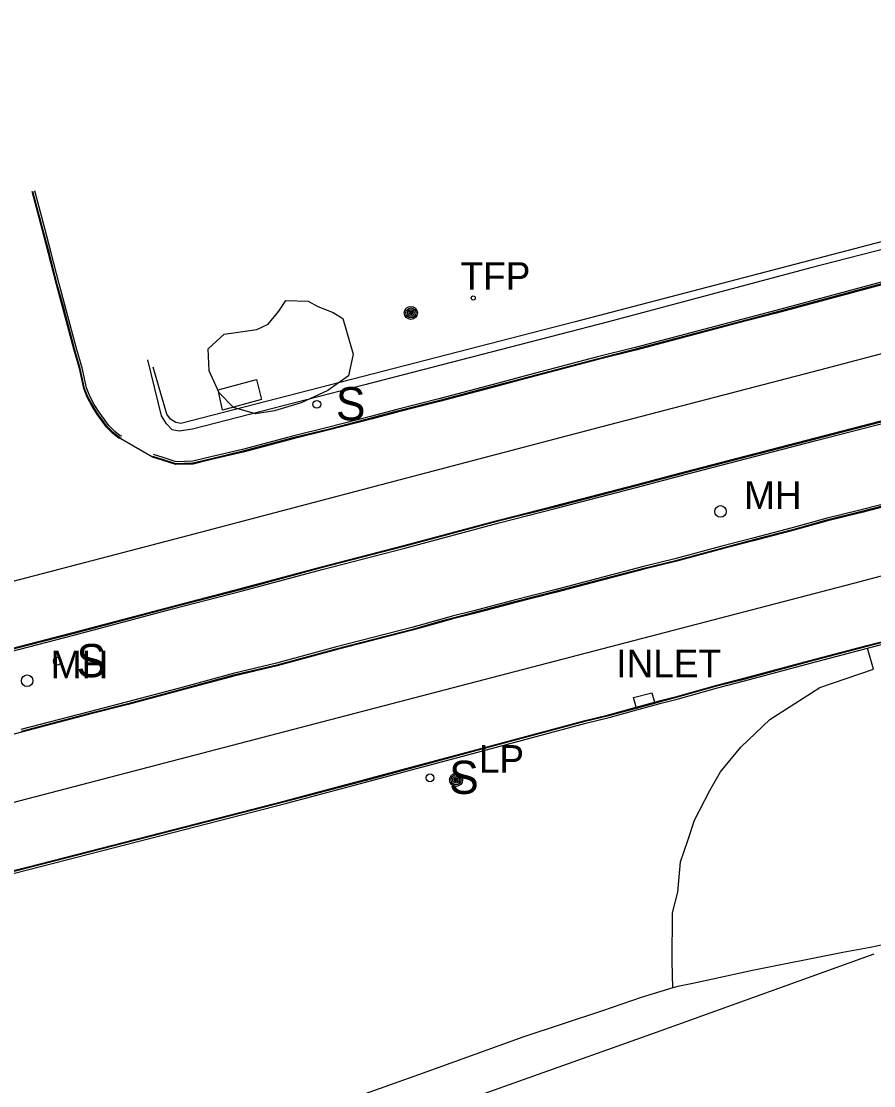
# Model space of a CAD drawing. Extents: x 368532 to 392481, y 10654822 to 10676899.
# Drawn here: x 391229.3 to 391383.5, y 10659211.3 to 10659403.9 of the extents above; entities that cross this region are included whole.
import ezdxf

# ---------------------------------------------------------------- set-up
doc = ezdxf.new("R2010")
doc.units = 0
for name, color, linetype in [('p_bridge deck', 7, 'Continuous'), ('p_drainage inlet', 7, 'Continuous'), ('p_dtm obscured area', 7, 'Continuous'), ('p_dtm sidewalk', 7, 'Continuous'), ('p_road - paved curb', 7, 'Continuous'), ('p_road bridge end', 7, 'Continuous'), ('p_road paint stripe', 7, 'Continuous'), ('p_structure fence', 7, 'Continuous'), ('p_structure sign', 7, 'Continuous'), ('p_structure unidentified', 7, 'Continuous'), ('p_utility general pole', 7, 'Continuous'), ('p_utility_manhole', 7, 'Continuous'), ('p_veg woods', 7, 'Continuous')]:
    doc.layers.add(name, color=color, linetype=linetype)

msp = doc.modelspace()

# ---------------------------------------------------------------- linework, layer by layer
at = {"layer": 'p_bridge deck'}
msp.add_lwpolyline([(391178.18, 10659158.03), (391186.53, 10659161.47), (391205.69, 10659169.3), (391238.66, 10659182.5), (391247.05, 10659185.69), (391271.03, 10659194.68), (391311.32, 10659209.34), (391345.06, 10659221.34), (391383.54, 10659235.2)], dxfattribs=at)
at = {"layer": 'p_drainage inlet'}
for p, q in [((391340.06, 10659281.57), (391343.38, 10659282.39)), ((391340.53, 10659279.78), (391340.06, 10659281.57)), ((391343.38, 10659282.39), (391343.84, 10659280.68))]:
    msp.add_line(p, q, dxfattribs=at)
at = {"layer": 'p_dtm obscured area'}
msp.add_lwpolyline([(391391.68, 10659238.16), (391382.54, 10659236.26), (391377.87, 10659235.41), (391361.56, 10659232.18), (391354.36, 10659230.63), (391350.76, 10659229.85), (391348.96, 10659229.46), (391348.06, 10659229.27), (391347.16, 10659229.07), (391341.44, 10659227.28), (391334.43, 10659224.87), (391320.03, 10659220.1), (391301.17, 10659213.28), (391287.97, 10659208.58), (391278.45, 10659205.12), (391268.92, 10659201.66), (391248.34, 10659194.08), (391231.1, 10659187.38), (391215.68, 10659181.28), (391199.67, 10659174.7), (391183.25, 10659167.73)], dxfattribs=at)
at = {"layer": 'p_dtm sidewalk'}
for p, q in [((391407.31, 10659368.37), (391372.12, 10659359.24)), ((391372.12, 10659359.24), (391335.54, 10659349.47)), ((391335.54, 10659349.47), (391291.21, 10659338.04)), ((391254.68, 10659332.52), (391252.21, 10659342.6)), ((391291.21, 10659338.04), (391260.29, 10659330.08)), ((391255.56, 10659331.08), (391254.68, 10659332.52)), ((391256.56, 10659329.94), (391255.56, 10659331.08)), ((391257.86, 10659329.75), (391256.56, 10659329.94)), ((391260.29, 10659330.08), (391257.86, 10659329.75))]:
    msp.add_line(p, q, dxfattribs=at)
at = {"layer": 'p_road - paved curb'}
for p, q in [((391233.06, 10659366.25), (391231.25, 10659373.05)), ((391233.2, 10659366.29), (391231.39, 10659373.09)), ((391233.54, 10659366.38), (391231.73, 10659373.18)), ((391234.24, 10659361.83), (391233.06, 10659366.25)), ((391234.39, 10659361.87), (391233.2, 10659366.29)), ((391234.72, 10659361.96), (391233.54, 10659366.38)), ((391235.65, 10659356.23), (391234.24, 10659361.83)), ((391235.79, 10659356.27), (391234.39, 10659361.87)), ((391236.13, 10659356.36), (391234.72, 10659361.96)), ((391237.26, 10659352.34), (391236.13, 10659356.36)), ((391385.71, 10659356.92), (391365.77, 10659351.56)), ((391385.8, 10659356.59), (391365.86, 10659351.23)), ((391385.84, 10659356.44), (391365.9, 10659351.08)), ((391236.78, 10659352.21), (391235.65, 10659356.23)), ((391236.92, 10659352.25), (391235.79, 10659356.27)), ((391238.81, 10659344.57), (391236.78, 10659352.21)), ((391238.95, 10659344.61), (391236.92, 10659352.25)), ((391239.29, 10659344.7), (391237.26, 10659352.34)), ((391365.77, 10659351.56), (391358.45, 10659349.65)), ((391365.86, 10659351.23), (391358.54, 10659349.32)), ((391365.9, 10659351.08), (391358.58, 10659349.17)), ((391358.45, 10659349.65), (391340.32, 10659344.88)), ((391358.54, 10659349.32), (391340.41, 10659344.55)), ((391358.58, 10659349.17), (391340.45, 10659344.4)), ((391340.32, 10659344.88), (391333.54, 10659343.16)), ((391239.8, 10659341.04), (391238.81, 10659344.57)), ((391239.95, 10659341.08), (391238.95, 10659344.61)), ((391240.29, 10659341.16), (391239.29, 10659344.7)), ((391333.54, 10659343.16), (391321.15, 10659339.9)), ((391340.41, 10659344.55), (391333.63, 10659342.83)), ((391340.45, 10659344.4), (391333.67, 10659342.68)), ((391240.22, 10659339.12), (391239.8, 10659341.04)), ((391240.37, 10659339.15), (391239.95, 10659341.08)), ((391240.71, 10659339.23), (391240.29, 10659341.16)), ((391333.63, 10659342.83), (391321.24, 10659339.57)), ((391333.67, 10659342.68), (391321.28, 10659339.42)), ((391240.61, 10659337.42), (391240.22, 10659339.12)), ((391240.75, 10659337.46), (391240.37, 10659339.15)), ((391241.09, 10659337.57), (391240.71, 10659339.23)), ((391321.15, 10659339.9), (391313.73, 10659337.94)), ((391321.24, 10659339.57), (391313.82, 10659337.61)), ((391321.28, 10659339.42), (391313.86, 10659337.46)), ((391241.22, 10659335.86), (391240.61, 10659337.42)), ((391241.36, 10659335.92), (391240.75, 10659337.46)), ((391241.67, 10659336.07), (391241.09, 10659337.57)), ((391313.73, 10659337.94), (391304.84, 10659335.6)), ((391313.82, 10659337.61), (391304.92, 10659335.27)), ((391313.86, 10659337.46), (391304.96, 10659335.12)), ((391242.08, 10659334.28), (391241.22, 10659335.86)), ((391242.21, 10659334.36), (391241.36, 10659335.92)), ((391242.51, 10659334.53), (391241.67, 10659336.07)), ((391304.84, 10659335.6), (391297.2, 10659333.67)), ((391304.92, 10659335.27), (391297.29, 10659333.34)), ((391242.95, 10659332.87), (391242.08, 10659334.28)), ((391243.07, 10659332.95), (391242.21, 10659334.36)), ((391243.36, 10659333.15), (391242.51, 10659334.53)), ((391297.2, 10659333.67), (391292.46, 10659332.39)), ((391297.29, 10659333.34), (391292.55, 10659332.05)), ((391304.96, 10659335.12), (391297.33, 10659333.19)), ((391243.93, 10659331.56), (391242.95, 10659332.87)), ((391244.05, 10659331.65), (391243.07, 10659332.95)), ((391244.33, 10659331.86), (391243.36, 10659333.15)), ((391244.74, 10659330.44), (391243.93, 10659331.56)), ((391244.85, 10659330.54), (391244.05, 10659331.65)), ((391245.12, 10659330.77), (391244.33, 10659331.86)), ((391292.46, 10659332.39), (391284.67, 10659330.36)), ((391292.55, 10659332.05), (391284.75, 10659330.03)), ((391292.59, 10659331.91), (391284.79, 10659329.88)), ((391297.33, 10659333.19), (391292.59, 10659331.91)), ((391372.95, 10659328.5), (391389.76, 10659332.86)), ((391372.99, 10659328.35), (391389.8, 10659332.71)), ((391373.08, 10659328.02), (391389.89, 10659332.38)), ((391245.88, 10659329.31), (391244.74, 10659330.44)), ((391245.98, 10659329.42), (391244.85, 10659330.54)), ((391246.21, 10659329.68), (391245.12, 10659330.77)), ((391247.04, 10659328.56), (391245.98, 10659329.42)), ((391247.21, 10659328.88), (391246.21, 10659329.68)), ((391284.67, 10659330.36), (391278.57, 10659328.88)), ((391284.75, 10659330.03), (391278.65, 10659328.55)), ((391284.79, 10659329.88), (391278.69, 10659328.4)), ((391246.97, 10659328.43), (391245.88, 10659329.31)), ((391247.33, 10659328.32), (391246.97, 10659328.43)), ((391247.37, 10659328.46), (391247.04, 10659328.56)), ((391247.48, 10659328.8), (391247.21, 10659328.88)), ((391253.05, 10659325.01), (391247.33, 10659328.32)), ((391278.57, 10659328.88), (391269.32, 10659326.41)), ((391278.65, 10659328.55), (391269.4, 10659326.08)), ((391278.69, 10659328.4), (391269.44, 10659325.93)), ((391349.49, 10659322.41), (391372.95, 10659328.5)), ((391349.53, 10659322.26), (391372.99, 10659328.35)), ((391349.62, 10659321.93), (391373.08, 10659328.02)), ((391269.32, 10659326.41), (391263.59, 10659325.07)), ((391269.4, 10659326.08), (391263.68, 10659324.73)), ((391269.44, 10659325.93), (391263.71, 10659324.58)), ((391254.81, 10659324.48), (391253.05, 10659325.01)), ((391254.85, 10659324.62), (391253.09, 10659325.15)), ((391254.96, 10659324.96), (391253.19, 10659325.49)), ((391257.25, 10659323.68), (391254.81, 10659324.48)), ((391257.27, 10659323.83), (391254.85, 10659324.62)), ((391257.32, 10659324.18), (391254.96, 10659324.96)), ((391260.37, 10659323.77), (391257.25, 10659323.68)), ((391260.35, 10659323.92), (391257.27, 10659323.83)), ((391260.3, 10659324.27), (391257.32, 10659324.18)), ((391263.59, 10659325.07), (391260.3, 10659324.27)), ((391263.68, 10659324.73), (391260.35, 10659323.92)), ((391263.71, 10659324.58), (391260.37, 10659323.77)), ((391340.37, 10659320), (391349.49, 10659322.41)), ((391340.41, 10659319.85), (391349.53, 10659322.26)), ((391340.5, 10659319.52), (391349.62, 10659321.93)), ((391325.77, 10659316.21), (391340.37, 10659320)), ((391325.81, 10659316.06), (391340.41, 10659319.85)), ((391325.89, 10659315.73), (391340.5, 10659319.52)), ((391315.6, 10659313.64), (391325.77, 10659316.21)), ((391315.64, 10659313.49), (391325.81, 10659316.06)), ((391388.61, 10659317.41), (391380.98, 10659315.46)), ((391388.69, 10659317.08), (391381.06, 10659315.13)), ((391388.73, 10659316.93), (391381.1, 10659314.98)), ((391315.73, 10659313.16), (391325.89, 10659315.73)), ((391380.98, 10659315.46), (391374.84, 10659313.93)), ((391381.06, 10659315.13), (391374.93, 10659313.6)), ((391381.1, 10659314.98), (391374.97, 10659313.45)), ((391298.52, 10659309.07), (391315.6, 10659313.64)), ((391298.56, 10659308.92), (391315.64, 10659313.49)), ((391298.65, 10659308.59), (391315.73, 10659313.16)), ((391368.71, 10659312.23), (391361.62, 10659310.39)), ((391374.84, 10659313.93), (391368.71, 10659312.23)), ((391374.93, 10659313.6), (391368.8, 10659311.89)), ((391374.97, 10659313.45), (391368.84, 10659311.75)), ((391361.62, 10659310.39), (391356.02, 10659308.91)), ((391368.8, 10659311.89), (391361.71, 10659310.06)), ((391368.84, 10659311.75), (391361.75, 10659309.91)), ((391283.59, 10659305.2), (391298.52, 10659309.07)), ((391283.63, 10659305.05), (391298.56, 10659308.92)), ((391283.72, 10659304.72), (391298.65, 10659308.59)), ((391356.02, 10659308.91), (391347.53, 10659306.61)), ((391356.11, 10659308.57), (391347.61, 10659306.28)), ((391356.15, 10659308.43), (391347.65, 10659306.13)), ((391361.71, 10659310.06), (391356.11, 10659308.57)), ((391361.75, 10659309.91), (391356.15, 10659308.43)), ((391347.53, 10659306.61), (391341.83, 10659305.24)), ((391347.61, 10659306.28), (391341.91, 10659304.9)), ((391268.94, 10659301.26), (391283.59, 10659305.2)), ((391268.98, 10659301.11), (391283.63, 10659305.05)), ((391269.07, 10659300.78), (391283.72, 10659304.72)), ((391341.83, 10659305.24), (391333.59, 10659303.1)), ((391341.91, 10659304.9), (391333.68, 10659302.77)), ((391341.95, 10659304.75), (391333.72, 10659302.62)), ((391347.65, 10659306.13), (391341.95, 10659304.75)), ((391333.59, 10659303.1), (391325.8, 10659301.03)), ((391333.68, 10659302.77), (391325.89, 10659300.7)), ((391333.72, 10659302.62), (391325.93, 10659300.55)), ((391256.54, 10659298.04), (391268.94, 10659301.26)), ((391256.58, 10659297.89), (391268.98, 10659301.11)), ((391256.67, 10659297.56), (391269.07, 10659300.78)), ((391325.8, 10659301.03), (391318.19, 10659299.11)), ((391325.89, 10659300.7), (391318.28, 10659298.78)), ((391325.93, 10659300.55), (391318.32, 10659298.63)), ((391318.19, 10659299.11), (391310.89, 10659297.18)), ((391318.28, 10659298.78), (391310.98, 10659296.85)), ((391318.32, 10659298.63), (391311.02, 10659296.7)), ((391238.66, 10659293.28), (391256.54, 10659298.04)), ((391238.7, 10659293.13), (391256.58, 10659297.89)), ((391238.79, 10659292.8), (391256.67, 10659297.56)), ((391310.89, 10659297.18), (391307.25, 10659296.26)), ((391310.98, 10659296.85), (391307.34, 10659295.93)), ((391311.02, 10659296.7), (391307.38, 10659295.78)), ((391305.35, 10659295.74), (391299.94, 10659294.22)), ((391305.44, 10659295.4), (391300.03, 10659293.88)), ((391305.48, 10659295.26), (391300.07, 10659293.74)), ((391307.25, 10659296.26), (391305.35, 10659295.74)), ((391307.34, 10659295.93), (391305.44, 10659295.4)), ((391307.38, 10659295.78), (391305.48, 10659295.26)), ((391225.65, 10659289.95), (391238.66, 10659293.28)), ((391225.69, 10659289.8), (391238.7, 10659293.13)), ((391225.78, 10659289.47), (391238.79, 10659292.8)), ((391299.94, 10659294.22), (391286.1, 10659290.66)), ((391300.03, 10659293.88), (391286.19, 10659290.32)), ((391300.07, 10659293.74), (391286.23, 10659290.18)), ((391382.24, 10659290.96), (391392.23, 10659293.57)), ((391382.28, 10659290.81), (391392.27, 10659293.42)), ((391382.37, 10659290.48), (391392.36, 10659293.09)), ((391371.93, 10659288.25), (391382.24, 10659290.96)), ((391286.1, 10659290.66), (391275.45, 10659287.75)), ((391286.19, 10659290.32), (391275.53, 10659287.42)), ((391286.23, 10659290.18), (391275.57, 10659287.27)), ((391371.97, 10659288.11), (391382.28, 10659290.81)), ((391372.06, 10659287.77), (391382.37, 10659290.48)), ((391275.45, 10659287.75), (391267.63, 10659285.91)), ((391275.53, 10659287.42), (391267.71, 10659285.58)), ((391275.57, 10659287.27), (391267.75, 10659285.43)), ((391360, 10659285.02), (391371.93, 10659288.25)), ((391360.04, 10659284.87), (391371.97, 10659288.11)), ((391360.13, 10659284.54), (391372.06, 10659287.77)), ((391267.63, 10659285.91), (391258.8, 10659283.51)), ((391267.71, 10659285.58), (391258.89, 10659283.17)), ((391267.75, 10659285.43), (391258.93, 10659283.03)), ((391258.8, 10659283.51), (391248.48, 10659280.74)), ((391258.89, 10659283.17), (391248.57, 10659280.41)), ((391348.03, 10659281.81), (391355.09, 10659283.78)), ((391348.07, 10659281.67), (391355.13, 10659283.64)), ((391348.16, 10659281.33), (391355.22, 10659283.3)), ((391355.09, 10659283.78), (391360, 10659285.02)), ((391355.13, 10659283.64), (391360.04, 10659284.87)), ((391355.22, 10659283.3), (391360.13, 10659284.54)), ((391258.93, 10659283.03), (391248.61, 10659280.26)), ((391344.89, 10659280.99), (391348.03, 10659281.81)), ((391344.93, 10659280.84), (391348.07, 10659281.67)), ((391345.02, 10659280.51), (391348.16, 10659281.33)), ((391248.48, 10659280.74), (391241.32, 10659278.93)), ((391248.57, 10659280.41), (391241.4, 10659278.6)), ((391248.61, 10659280.26), (391241.44, 10659278.45)), ((391335.53, 10659278.43), (391340.53, 10659279.78)), ((391335.57, 10659278.29), (391340.57, 10659279.64)), ((391335.66, 10659277.95), (391340.66, 10659279.3)), ((391340.53, 10659279.78), (391343.84, 10659280.68)), ((391340.57, 10659279.64), (391343.88, 10659280.54)), ((391340.66, 10659279.3), (391343.98, 10659280.2)), ((391343.84, 10659280.68), (391344.89, 10659280.99)), ((391343.88, 10659280.54), (391344.93, 10659280.84)), ((391343.98, 10659280.2), (391345.02, 10659280.51)), ((391241.32, 10659278.93), (391229.19, 10659275.76)), ((391241.4, 10659278.6), (391229.28, 10659275.43)), ((391241.44, 10659278.45), (391229.32, 10659275.28)), ((391313.3, 10659272.59), (391331.28, 10659277.39)), ((391331.28, 10659277.39), (391335.53, 10659278.43)), ((391331.32, 10659277.25), (391335.57, 10659278.29)), ((391331.41, 10659276.91), (391335.66, 10659277.95)), ((391313.34, 10659272.45), (391331.32, 10659277.25)), ((391313.43, 10659272.11), (391331.41, 10659276.91)), ((391229.32, 10659275.28), (391222.03, 10659273.36)), ((391298.18, 10659268.51), (391313.3, 10659272.59)), ((391298.22, 10659268.37), (391313.34, 10659272.45)), ((391298.31, 10659268.03), (391313.43, 10659272.11)), ((391292.6, 10659267.01), (391298.18, 10659268.51)), ((391292.64, 10659266.87), (391298.22, 10659268.37)), ((391292.73, 10659266.53), (391298.31, 10659268.03)), ((391277.21, 10659262.95), (391292.6, 10659267.01)), ((391277.25, 10659262.8), (391292.64, 10659266.87)), ((391277.34, 10659262.47), (391292.73, 10659266.53)), ((391254.47, 10659257.09), (391277.21, 10659262.95)), ((391254.51, 10659256.94), (391277.25, 10659262.8)), ((391254.59, 10659256.61), (391277.34, 10659262.47)), ((391230.56, 10659250.95), (391254.47, 10659257.09)), ((391230.6, 10659250.8), (391254.51, 10659256.94)), ((391230.68, 10659250.47), (391254.59, 10659256.61)), ((391220.92, 10659248.51), (391230.56, 10659250.95)), ((391220.96, 10659248.36), (391230.6, 10659250.8)), ((391221.05, 10659248.03), (391230.68, 10659250.47))]:
    msp.add_line(p, q, dxfattribs=at)
at = {"layer": 'p_road bridge end'}
for p, q in [((391383.43, 10659286.69), (391382.37, 10659290.48)), ((391373.74, 10659283.35), (391383.43, 10659286.69)), ((391364.68, 10659277.55), (391373.74, 10659283.35)), ((391359.43, 10659272.59), (391364.68, 10659277.55)), ((391355.78, 10659268.08), (391359.43, 10659272.59)), ((391353.82, 10659264.72), (391355.78, 10659268.08)), ((391351.08, 10659259.37), (391353.82, 10659264.72)), ((391349.84, 10659255.66), (391351.08, 10659259.37)), ((391348.56, 10659251.81), (391349.84, 10659255.66)), ((391348.05, 10659246.33), (391348.56, 10659251.81)), ((391347.11, 10659242.63), (391348.05, 10659246.33)), ((391347.03, 10659233.83), (391347.11, 10659242.63)), ((391347.16, 10659229.07), (391347.03, 10659233.83))]:
    msp.add_line(p, q, dxfattribs=at)
at = {"layer": 'p_road paint stripe'}
for p, q in [((391414.46, 10659351.52), (391373.7, 10659340.73)), ((391373.7, 10659340.73), (391334.06, 10659330.47)), ((391334.06, 10659330.47), (391296.66, 10659320.61)), ((391379.87, 10659302.26), (391457.19, 10659322.43)), ((391296.66, 10659320.61), (391258.23, 10659310.47)), ((391258.23, 10659310.47), (391211.12, 10659298.17)), ((391301.67, 10659281.86), (391379.87, 10659302.26)), ((391222.36, 10659261.15), (391301.67, 10659281.86))]:
    msp.add_line(p, q, dxfattribs=at)
at = {"layer": 'p_structure fence'}
for p, q in [((391537.12, 10659403.86), (391329.51, 10659349.52)), ((391329.51, 10659349.52), (391258.14, 10659331.13)), ((391255.6, 10659332.82), (391253.17, 10659341.28)), ((391256.31, 10659331.92), (391255.6, 10659332.82)), ((391257.27, 10659331.32), (391256.31, 10659331.92)), ((391258.14, 10659331.13), (391257.27, 10659331.32))]:
    msp.add_line(p, q, dxfattribs=at)
at = {"layer": 'p_structure sign'}
for centre in [(391282.75, 10659334.58), (391235.82, 10659288.13), (391303.23, 10659267.02)]:
    msp.add_circle(centre, 0.713, dxfattribs=at)
at = {"layer": 'p_structure unidentified'}
for p, q in [((391264.93, 10659337.2), (391271.82, 10659339.06)), ((391271.82, 10659339.06), (391272.74, 10659335.44)), ((391265.69, 10659333.54), (391264.93, 10659337.2)), ((391272.74, 10659335.44), (391265.69, 10659333.54))]:
    msp.add_line(p, q, dxfattribs=at)
msp.add_circle((391311.05, 10659353.81), 0.375, dxfattribs=at)
at = {"layer": 'p_utility general pole'}
for centre, radius in [((391299.77, 10659351.11), 1.19), ((391299.77, 10659351.11), 0.901), ((391299.77, 10659351.11), 0.608), ((391299.77, 10659351.11), 0.337), ((391299.77, 10659351.11), 0.12), ((391307.94, 10659266.65), 1.19), ((391307.94, 10659266.65), 0.901), ((391307.94, 10659266.65), 0.608), ((391307.94, 10659266.65), 0.337), ((391307.94, 10659266.65), 0.12)]:
    msp.add_circle(centre, radius, dxfattribs=at)
at = {"layer": 'p_utility_manhole'}
for centre in [(391355.77, 10659315.2), (391230.36, 10659284.58)]:
    msp.add_circle(centre, 1.05, dxfattribs=at)
at = {"layer": 'p_veg woods'}
msp.add_lwpolyline([(391282.92, 10659352.28), (391285.71, 10659351.18), (391287.45, 10659350.13), (391289.31, 10659343.63), (391288.48, 10659339.72), (391284.75, 10659337.1), (391279.93, 10659334.82), (391275.08, 10659333.43), (391271.66, 10659332.83), (391267.68, 10659334.03), (391265.06, 10659336.64), (391263.3, 10659340.64), (391263.08, 10659344.61), (391265.98, 10659347.28), (391271.91, 10659348.1), (391273.97, 10659349.05), (391275.89, 10659351.41), (391277.17, 10659353.36), (391281.2, 10659353.24)], close=True, dxfattribs=at)

# ---------------------------------------------------------------- texts
at = {"layer": 'p_drainage inlet'}
msp.add_text(' INLET', height=5, dxfattribs=at).set_placement((391335.06, 10659285.19))
at = {"layer": 'p_structure sign'}
for p in [(391286.21, 10659331.68), (391239.28, 10659285.23), (391306.69, 10659264.12)]:
    msp.add_text('S', height=6, dxfattribs=at).set_placement(p)
at = {"layer": 'p_utility general pole'}
for s, p in [('TFP', (391308.75, 10659355.29)), ('LP', (391312.06, 10659267.94))]:
    msp.add_text(s, height=5, dxfattribs=at).set_placement(p)
at = {"layer": 'p_utility_manhole'}
for p in [(391360.04, 10659315.66), (391234.63, 10659285.04)]:
    msp.add_text('MH', height=5, dxfattribs=at).set_placement(p)

doc.saveas('drawing.dxf')
